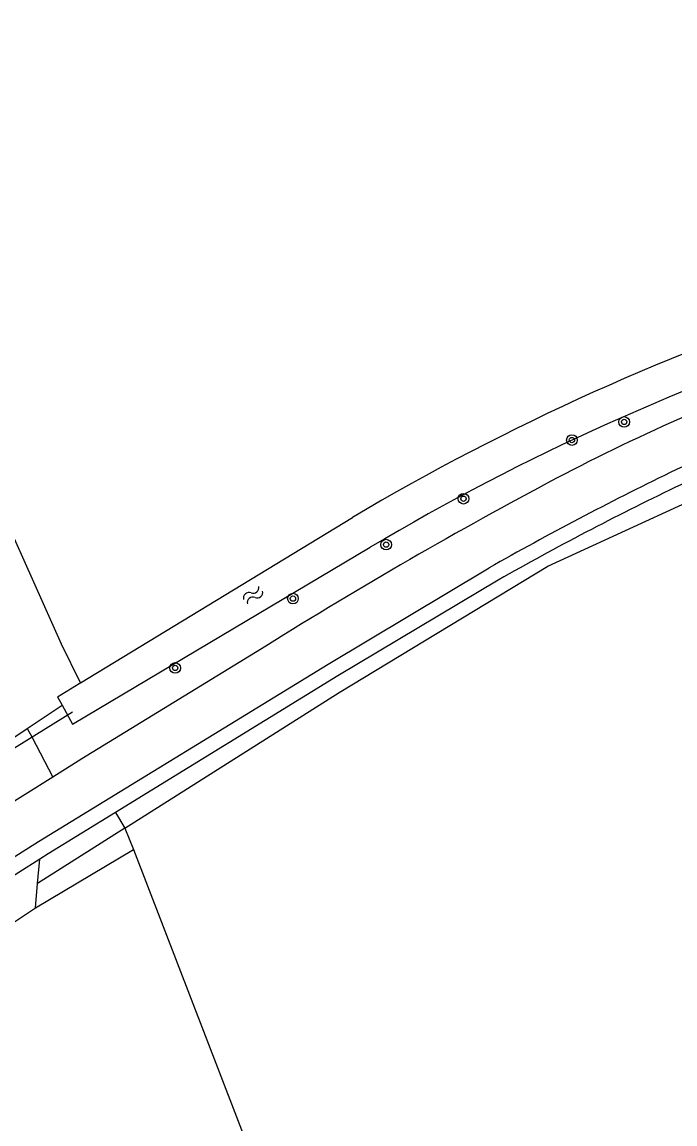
# Model space of a CAD drawing. Extents: x 136000 to 141000, y 400494 to 402006.
# Drawn here: x 138394.1 to 138443, y 400857.9 to 400940.6 of the extents above; entities that cross this region are included whole.
import ezdxf

# ---------------------------------------------------------------- set-up
doc = ezdxf.new("R2010")
doc.units = 0
for name, color, linetype in [('gg-afsc-draadraster', 7, 'Continuous'), ('gg-afsc-erfafscheiding', 7, 'Continuous'), ('gg-afsc-lijn draadraster', 7, 'Continuous'), ('gg-knt-bronhoudergrens', 7, 'Continuous'), ('gg-knt-verharding', 7, 'Continuous'), ('gg-knt-verharding nz', 7, 'Continuous'), ('gg-kntw-bovenkant insteek waterloop', 7, 'Continuous'), ('gg-kwrk-duiker nz buis', 7, 'Continuous'), ('gt-grn-groengrens', 7, 'Continuous'), ('gt-grn-weggrens', 7, 'Continuous'), ('gt-symb-boom', 7, 'Continuous'), ('gt-symb-watersymbool', 7, 'Continuous')]:
    doc.layers.add(name, color=color, linetype=linetype)

# ---------------------------------------------------------------- blocks, each defined once
blk = doc.blocks.new('gt0-BOOM')
at = {"layer": 'gt-symb-boom'}
for radius in [0.4, 0.2]:
    blk.add_circle((0, 0), radius, dxfattribs=at)
blk = doc.blocks.new('gt0-WA')
at = {"layer": 'gt-symb-watersymbool'}
for centre, start, end in [((-0.323, 0.022), 28.07249, 151.92751), ((0.427, 0.422), 208.07248, 331.92751), ((-0.323, -0.428), 28.07249, 151.92751), ((0.427, -0.028), 208.07248, 331.92751)]:
    blk.add_arc(centre, 0.425, start, end, dxfattribs=at)

msp = doc.modelspace()

# ---------------------------------------------------------------- linework, layer by layer
at = {"layer": 'gg-afsc-draadraster'}
msp.add_lwpolyline([(138398.436, 400891.012), (138397.02, 400893.92), (138376.238, 400940.416), (138372.285, 400952.391), (138375.334, 400955.748), (138396.384, 400962.651), (138437.739, 400976.204)], dxfattribs=at)
at = {"layer": 'gg-afsc-erfafscheiding'}
for p, q in [((138394.444, 400887.575), (138397.075, 400889.33)), ((138392.851, 400886.513), (138394.444, 400887.575)), ((138401.059, 400881.286), (138401.759, 400880.098)), ((138395.076, 400874.142), (138402.412, 400878.503))]:
    msp.add_line(p, q, dxfattribs=at)
at = {"layer": 'gg-afsc-lijn draadraster'}
msp.add_lwpolyline([(138398.436, 400891.012), (138397.02, 400893.92), (138376.238, 400940.416), (138372.285, 400952.391), (138375.334, 400955.748), (138396.384, 400962.651), (138437.739, 400976.204)], dxfattribs=at)
at = {"layer": 'gg-knt-bronhoudergrens'}
for p, q in [((138401.759, 400880.098), (138402.412, 400878.503)), ((138402.412, 400878.503), (138428.95, 400809.826))]:
    msp.add_line(p, q, dxfattribs=at)
at = {"layer": 'gg-knt-verharding'}
for p, q in [((138396.375, 400883.937), (138388.795, 400879.186)), ((138395.38, 400877.788), (138387.46, 400872.791)), ((138395.228, 400875.965), (138395.38, 400877.788)), ((138395.076, 400874.142), (138395.228, 400875.965))]:
    msp.add_line(p, q, dxfattribs=at)
for points in [[(138429.776, 400898.718), (138417.74, 400891.527), (138401.059, 400881.286)], [(138412.349, 400893.769), (138398.545, 400885.297), (138396.375, 400883.937)], [(138401.059, 400881.286), (138396.016, 400878.189), (138395.38, 400877.788)]]:
    msp.add_lwpolyline(points, dxfattribs=at)
for centre, radius, start, end in [((138503.493, 400774.244), 149.207, 109.29929, 117.69638), ((138508.354, 400768.576), 151.851, 109.00833, 115.47959), ((138600.835, 400592.535), 355.343, 117.97575, 122.0347), ((138539.425, 400705.45), 222.206, 115.70993, 119.56813)]:
    msp.add_arc(centre, radius, start, end, dxfattribs=at)
at = {"layer": 'gg-knt-verharding nz'}
msp.add_lwpolyline([(138371.311, 400863.951), (138395.294, 400879.1), (138417.028, 400892.415), (138429.082, 400899.626)], dxfattribs=at)
for centre, radius, start, end in [((138509.189, 400765.951), 155.744, 108.97292, 115.28505), ((138548.722, 400688.729), 242.469, 115.93793, 119.56594)]:
    msp.add_arc(centre, radius, start, end, dxfattribs=at)
at = {"layer": 'gg-kntw-bovenkant insteek waterloop'}
for p, q in [((138398.436, 400891.012), (138418.848, 400903.412)), ((138396.723, 400889.971), (138398.352, 400890.961)), ((138398.352, 400890.961), (138398.436, 400891.012)), ((138396.723, 400889.971), (138397.075, 400889.33))]:
    msp.add_line(p, q, dxfattribs=at)
msp.add_lwpolyline([(138397.075, 400889.33), (138397.854, 400887.911), (138420.176, 400901.177)], dxfattribs=at)
for centre, radius, start, end in [((138510.67, 400748.908), 179.73, 107.7427, 120.7232), ((138510.693, 400748.859), 177.184, 107.74502, 120.72156)]:
    msp.add_arc(centre, radius, start, end, dxfattribs=at)
at = {"layer": 'gg-kwrk-duiker nz buis'}
msp.add_line((138397.839, 400888.799), (138392.966, 400885.789), dxfattribs=at)
at = {"layer": 'gt-grn-groengrens'}
msp.add_line((138401.759, 400880.098), (138395.228, 400875.965), dxfattribs=at)
for points in [[(138401.759, 400880.098), (138417.833, 400890.282), (138433.506, 400899.772), (138449.723, 400907.198), (138455.389, 400909.231), (138510.718, 400927.704), (138530.144, 400933.097), (138560.369, 400938.358)], [(138394.444, 400887.575), (138394.803, 400886.963), (138396.375, 400883.937)]]:
    msp.add_lwpolyline(points, dxfattribs=at)
at = {"layer": 'gt-grn-weggrens'}
msp.add_line((138390.838, 400871.319), (138395.076, 400874.142), dxfattribs=at)

# ---------------------------------------------------------------- block references
at = {"layer": 'gt-symb-boom'}
for p in [(138439.216, 400910.577), (138435.302, 400909.221), (138427.17, 400904.818), (138421.368, 400901.373), (138414.38, 400897.328), (138405.542, 400892.127)]:
    msp.add_blockref('gt0-BOOM', p, dxfattribs=at)
at = {"layer": 'gt-symb-watersymbool', "rotation": 40.495582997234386}
msp.add_blockref('gt0-WA', (138411.343, 400897.549), dxfattribs=at)

doc.saveas('drawing.dxf')
